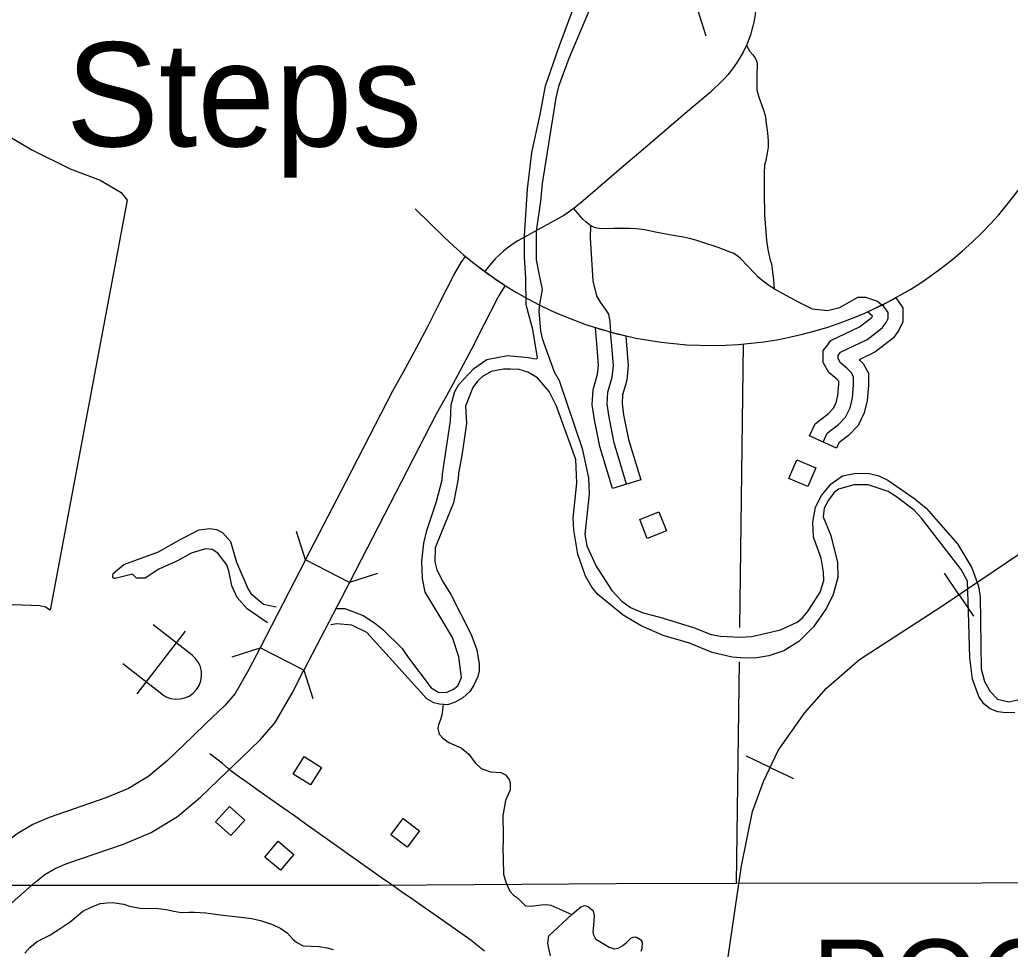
# Model space of a CAD drawing. Extents: x -19 to 366, y -4 to 359.
# Drawn here: x 142.697 to 143.649, y 197.976 to 198.869 of the extents above; entities that cross this region are included whole.
import ezdxf

# ---------------------------------------------------------------- set-up
doc = ezdxf.new("R2010")
doc.units = 0
for name, color, linetype in [('2', 7, 'Continuous'), ('21', 7, 'Continuous'), ('60', 7, 'Continuous'), ('Level 19', 7, 'Continuous'), ('R_Axis Annot', 7, 'Continuous'), ('R_Border Prem', 7, 'Continuous'), ('R_Contour Annot', 7, 'Continuous'), ('R_Horz Alg Annot', 7, 'Continuous'), ('R_ROW', 7, 'Continuous'), ('R_ROW Annot', 7, 'Continuous'), ('R_Temp Easement', 7, 'Continuous'), ('R_Vert Alg', 7, 'Continuous'), ('R_Water Annot', 7, 'Continuous'), ('Sheet Fence', 7, 'Continuous')]:
    doc.layers.add(name, color=color, linetype=linetype)

msp = doc.modelspace()

# ---------------------------------------------------------------- linework, layer by layer
at = {"layer": '2'}
msp.add_lwpolyline([(142.70203, 197.97177), (142.70673, 197.9773), (142.7139, 197.98304), (142.72522, 197.989), (142.73389, 197.99419), (142.74559, 198.00205), (142.75765, 198.01219), (142.76576, 198.01604), (142.77425, 198.0197), (142.78068, 198.02031), (142.78616, 198.02054), (142.79695, 198.01909), (142.80244, 198.01704), (142.81266, 198.01502), (142.82004, 198.01469), (142.8276, 198.01512), (142.83782, 198.01386), (142.84501, 198.0122), (142.8522, 198.01111), (142.85939, 198.01116), (142.86506, 198.01139), (142.87584, 198.01051), (142.8923, 198.00834), (142.90687, 198.00692), (142.91954, 198.0053), (142.92844, 198.00327), (142.9398, 197.99955), (142.94795, 197.99562), (142.9544, 197.99111), (142.95952, 197.98545), (142.96332, 197.98225), (142.96939, 197.97887), (142.97695, 197.97855), (142.98433, 197.97841), (142.99227, 197.97713), (142.99814, 197.97527)], dxfattribs=at)
at = {"layer": '21'}
for points in [[(143.46192, 198.43822), (143.45422, 198.42008), (143.43602, 198.4278), (143.44372, 198.44595)], [(143.311, 198.39582), (143.31825, 198.37749), (143.29986, 198.37022), (143.29261, 198.38855)], [(142.98693, 198.15013), (142.9764, 198.13346), (142.95968, 198.14402), (142.97021, 198.16069)], [(142.91315, 198.09959), (142.89993, 198.08497), (142.88526, 198.09822), (142.89848, 198.11285)], [(143.08113, 198.08949), (143.06927, 198.07374), (143.05347, 198.08563), (143.06533, 198.10138)], [(142.94529, 198.07938), (142.96037, 198.06667), (142.94763, 198.05155), (142.93255, 198.06426)]]:
    msp.add_lwpolyline(points, close=True, dxfattribs=at)
at = {"layer": '60'}
for p, q in [((142.86255, 198.2583), (142.82507, 198.28725)), ((142.80993, 198.22117), (142.85624, 198.28112)), ((142.8336, 198.22083), (142.79613, 198.24977))]:
    msp.add_line(p, q, dxfattribs=at)
msp.add_arc((142.84807, 198.23957), 0.02367, 232.31688, 52.31688, dxfattribs=at)
at = {"layer": 'Level 19'}
for points in [[(143.07701, 198.68687), (143.10468, 198.65993)], [(140.83205, 198.03809), (141.26817, 198.0367), (141.39108, 198.03674), (142.26862, 198.03703), (142.39046, 198.03707), (143.04238, 198.03729), (143.27017, 198.03888), (143.38526, 198.03905), (145.27639, 198.04185)]]:
    msp.add_lwpolyline(points, dxfattribs=at)
msp.add_arc((143.36097, 198.92314), 0.36738, 225.76353, 349.85724, dxfattribs=at)
at = {"layer": 'R_Axis Annot'}
for points in [[(143.39211, 198.55709), (143.38851, 198.28475)], [(143.38807, 198.25188), (143.38526, 198.03905)]]:
    msp.add_lwpolyline(points, dxfattribs=at)
at = {"layer": 'R_Border Prem'}
for points in [[(142.20175, 198.96157), (142.23718, 198.9499), (142.25951, 198.93938), (142.29895, 198.91257), (142.31347, 198.90479), (142.32834, 198.89872), (142.34906, 198.89539), (142.37079, 198.88714), (142.39021, 198.88133), (142.41131, 198.87743), (142.42534, 198.87743), (142.44187, 198.87461), (142.47175, 198.86685), (142.52482, 198.84117), (142.56668, 198.81743), (142.6413, 198.78293), (142.70936, 198.74341), (142.74545, 198.72547), (142.77423, 198.71447), (142.79449, 198.70278), (142.80029, 198.69527)], [(143.25095, 198.89391), (143.22454, 198.8313), (143.21469, 198.8046), (143.212, 198.79356)], [(143.185, 198.70589), (143.18905, 198.74124), (143.19706, 198.7776), (143.20217, 198.80519), (143.21528, 198.84295), (143.23044, 198.8832)], [(143.212, 198.79356), (143.19896, 198.7112), (143.1973, 198.69447), (143.19316, 198.66557), (143.19317, 198.63804), (143.19583, 198.62498), (143.19908, 198.60965), (143.19625, 198.59538), (143.19577, 198.58873), (143.19718, 198.56977), (143.1988, 198.56239), (143.21045, 198.53027), (143.21512, 198.52199), (143.23747, 198.45661), (143.24337, 198.4286), (143.24397, 198.41304), (143.23979, 198.37427), (143.24184, 198.36328), (143.25065, 198.34385), (143.26596, 198.32033), (143.27539, 198.3102), (143.28364, 198.30386), (143.29603, 198.29871), (143.31183, 198.29475), (143.3442, 198.28493), (143.36117, 198.27794), (143.3701, 198.27654), (143.38907, 198.27546), (143.40025, 198.27618), (143.42784, 198.28262), (143.44404, 198.29005), (143.44891, 198.29391), (143.45395, 198.29967), (143.45877, 198.30714), (143.466, 198.31881), (143.46944, 198.32987), (143.46933, 198.33784), (143.46705, 198.35147), (143.45975, 198.37169), (143.45897, 198.3861), (143.46161, 198.40037)], [(143.17896, 198.54479), (143.18579, 198.54411), (143.19055, 198.54311), (143.19359, 198.54277), (143.19452, 198.54392), (143.18996, 198.57119), (143.18355, 198.59483), (143.18338, 198.62064), (143.18195, 198.64055), (143.18203, 198.66143), (143.185, 198.70589)], [(143.10328, 198.43211), (143.11093, 198.48343), (143.11147, 198.49862), (143.11508, 198.51157), (143.11897, 198.51808), (143.13316, 198.53345), (143.14573, 198.54235), (143.16559, 198.54603), (143.17896, 198.54479)], [(143.16845, 198.533), (143.16179, 198.53307), (143.15007, 198.53064), (143.14161, 198.52578), (143.13693, 198.52155), (143.13228, 198.51522), (143.12533, 198.49748), (143.12614, 198.48078), (143.12189, 198.44988), (143.11842, 198.43291)], [(143.60747, 198.32924), (143.60162, 198.34055), (143.56338, 198.38996), (143.55626, 198.39745), (143.53939, 198.41033), (143.53136, 198.41534), (143.51212, 198.42173), (143.49828, 198.42174), (143.48355, 198.41756), (143.47961, 198.41447), (143.47403, 198.40718), (143.46997, 198.39953), (143.46895, 198.39117), (143.47622, 198.37304), (143.48266, 198.34713), (143.48305, 198.33271), (143.47855, 198.31632), (143.4721, 198.30333), (143.45965, 198.28532), (143.44544, 198.27128), (143.43097, 198.26235), (143.41663, 198.25742), (143.40528, 198.25575), (143.39372, 198.25541), (143.38157, 198.25638), (143.36217, 198.26087), (143.34062, 198.26988), (143.3153, 198.27695), (143.29413, 198.28635), (143.27672, 198.29675), (143.25255, 198.31654), (143.24677, 198.32349), (143.24055, 198.33404), (143.23304, 198.35519), (143.2293, 198.3783), (143.22857, 198.38968), (143.23225, 198.42389), (143.23136, 198.44628), (143.21281, 198.49747), (143.20579, 198.51161), (143.19441, 198.52475), (143.18518, 198.53003), (143.17692, 198.5325), (143.16845, 198.533)], [(143.00182, 198.30312), (143.00932, 198.30287), (143.02704, 198.29646), (143.03795, 198.28939), (143.046, 198.28286), (143.06447, 198.2645), (143.06969, 198.25679), (143.09231, 198.22672), (143.09976, 198.22246), (143.10753, 198.22256), (143.11375, 198.22549), (143.11787, 198.22858), (143.12155, 198.23679), (143.1188, 198.25649), (143.11266, 198.2752), (143.10081, 198.29498), (143.08663, 198.3187), (143.08398, 198.33195), (143.08317, 198.34865), (143.0852, 198.36595), (143.08825, 198.37794), (143.09733, 198.40578), (143.10291, 198.42673), (143.10328, 198.43211)], [(143.11842, 198.43291), (143.11826, 198.42769), (143.11385, 198.40448), (143.10211, 198.37642), (143.09626, 198.36135), (143.09589, 198.34787)], [(143.46161, 198.40037), (143.46714, 198.41164), (143.47665, 198.42278), (143.48734, 198.43051), (143.50039, 198.43315), (143.51348, 198.43276), (143.52223, 198.43041), (143.53101, 198.42616), (143.55705, 198.40828), (143.56798, 198.39951), (143.59786, 198.36517), (143.61165, 198.3422), (143.61797, 198.32444), (143.61982, 198.31422), (143.62081, 198.24495), (143.62401, 198.23303), (143.62927, 198.22323), (143.63639, 198.21593), (143.64723, 198.21341), (143.65876, 198.21585)], [(142.93518, 198.28918), (142.91566, 198.30276), (142.90584, 198.31364), (142.90075, 198.32477), (142.89789, 198.33935), (142.89591, 198.34502), (142.88722, 198.35629), (142.88186, 198.35982), (142.87541, 198.36031), (142.86181, 198.35614), (142.84846, 198.34875), (142.83075, 198.34092), (142.81741, 198.3322), (142.80907, 198.33228), (142.80541, 198.33603), (142.78879, 198.33182), (142.78727, 198.33199), (142.78649, 198.33331), (142.78664, 198.33654), (142.79694, 198.34522), (142.83032, 198.35762), (142.85195, 198.36968), (142.86927, 198.37845), (142.87968, 198.37973), (142.88614, 198.37886), (142.89187, 198.3759), (142.89957, 198.36727), (142.90516, 198.34761), (142.91614, 198.32213), (142.91905, 198.31742), (142.93115, 198.30714)], [(143.09589, 198.34787), (143.09789, 198.34011), (143.10394, 198.32823), (143.11131, 198.31637), (143.13063, 198.2781), (143.13615, 198.26318), (143.13843, 198.24954), (143.13833, 198.24309), (143.13708, 198.23757), (143.13341, 198.22936), (143.12951, 198.22323), (143.12278, 198.21707), (143.11544, 198.21298), (143.10808, 198.21061), (143.1003, 198.21107), (143.09478, 198.21252), (143.08809, 198.21623), (143.06132, 198.24605), (143.0305, 198.28), (143.01618, 198.28702), (143.00156, 198.28815), (142.99597, 198.28741)], [(143.65288, 198.20305), (143.64435, 198.20275), (143.63656, 198.20378), (143.62932, 198.20672), (143.62337, 198.21139), (143.61853, 198.21854), (143.61242, 198.23516), (143.60985, 198.25562), (143.60846, 198.29983), (143.60747, 198.32924)], [(142.72628, 198.30157), (142.72188, 198.30436), (142.71636, 198.30562), (142.69151, 198.30661), (142.67034, 198.30216), (142.6611, 198.29862), (142.6438, 198.28852), (142.62467, 198.27403), (142.61739, 198.26634), (142.59918, 198.24009), (142.59376, 198.23471), (142.59, 198.23295), (142.58524, 198.23402), (142.57894, 198.23736), (142.57376, 198.24165)], [(142.93115, 198.30714), (142.94327, 198.30458)]]:
    msp.add_lwpolyline(points, dxfattribs=at)
at = {"layer": 'R_Contour Annot'}
for p, q in [((143.01371, 198.32807), (142.97164, 198.34979)), ((142.97012, 198.24366), (142.92805, 198.26538)), ((142.86331, 198.1804), (142.8633, 198.1804))]:
    msp.add_line(p, q, dxfattribs=at)
for points in [[(143.40417, 198.88423), (143.40409, 198.88139), (143.40383, 198.87758), (143.40345, 198.87378), (143.40292, 198.87), (143.40225, 198.86624), (143.40144, 198.86251), (143.40049, 198.85881), (143.39939, 198.85516), (143.39817, 198.85154), (143.39681, 198.84797), (143.39508, 198.84394)], [(143.39508, 198.84394), (143.39375, 198.84103), (143.39205, 198.83764), (143.39023, 198.83432), (143.38832, 198.83105), (143.38628, 198.82785), (143.38417, 198.82472), (143.38194, 198.82165), (143.37959, 198.81867), (143.37717, 198.81576), (143.37465, 198.81293), (143.37203, 198.81019), (143.36934, 198.80753), (143.36334, 198.8016), (143.36022, 198.79879), (143.34283, 198.78409), (143.32507, 198.76896), (143.30965, 198.75576), (143.29388, 198.74222), (143.27967, 198.73011), (143.23825, 198.69453), (143.23331, 198.69039), (143.22935, 198.68738)], [(143.22935, 198.68738), (143.22288, 198.68282), (143.2196, 198.68074), (143.17569, 198.65616), (143.17116, 198.65329), (143.16652, 198.65004), (143.16206, 198.64654), (143.15779, 198.64281), (143.15371, 198.63886), (143.15211, 198.63707), (143.1482, 198.63243), (143.14455, 198.62761), (143.14395, 198.62673)], [(142.97164, 198.34979), (143.01053, 198.42512), (143.0555, 198.51224), (143.06561, 198.53029), (143.0759, 198.54936), (143.08903, 198.57406), (143.1007, 198.59702), (143.11417, 198.62321), (143.11749, 198.6293), (143.12126, 198.63546), (143.12526, 198.64135)], [(143.16347, 198.61333), (143.16104, 198.60977), (143.15849, 198.6056), (143.15602, 198.60106), (143.14286, 198.57547), (143.13104, 198.55222), (143.11763, 198.52701), (143.1071, 198.50748), (143.0972, 198.48981), (143.0526, 198.4034), (143.01371, 198.32807)], [(142.97164, 198.34979), (142.92805, 198.26538)], [(143.01371, 198.32807), (142.97012, 198.24366)], [(142.92805, 198.26538), (142.91718, 198.24432), (142.9039, 198.22135), (142.89392, 198.20998), (142.87607, 198.19272), (142.86331, 198.1804)], [(142.89619, 198.14633), (142.90897, 198.15867), (142.92822, 198.17729), (142.94256, 198.19362), (142.95873, 198.22159), (142.97012, 198.24366)], [(142.8633, 198.1804), (142.8391, 198.15703), (142.82098, 198.14198), (142.80157, 198.13019), (142.77981, 198.12101), (142.72522, 198.10222), (142.70968, 198.09557), (142.69453, 198.0866), (142.68137, 198.07628), (142.52507, 197.93861), (142.4898, 197.90757), (142.47396, 197.8914), (142.46067, 197.87294), (142.43613, 197.83227), (142.43194, 197.82633)], [(142.47062, 197.79903), (142.47579, 197.80635), (142.50021, 197.84683), (142.51029, 197.86082), (142.5224, 197.87318), (142.55636, 197.90308), (142.71165, 198.03986), (142.72131, 198.04743), (142.73114, 198.05325), (142.74227, 198.05801), (142.79673, 198.07676), (142.82319, 198.08792), (142.84854, 198.10333), (142.87071, 198.12174), (142.89619, 198.14634)]]:
    msp.add_lwpolyline(points, dxfattribs=at)
msp.add_arc((143.36999, 198.93506), 0.3823, 230.19832, 237.30333, dxfattribs=at)
at = {"layer": 'R_ROW'}
for p, q in [((143.47228, 198.5552), (143.47228, 198.5552)), ((143.25094, 198.52364), (143.25094, 198.52364)), ((143.48169, 198.45707), (143.45582, 198.46882)), ((143.29358, 198.42654), (143.2664, 198.41831))]:
    msp.add_line(p, q, dxfattribs=at)
for points in [[(143.39508, 198.84394), (143.39857, 198.83816), (143.40122, 198.83503), (143.40322, 198.83253), (143.40457, 198.83), (143.40529, 198.8281), (143.40559, 198.82609), (143.40546, 198.82406), (143.4052, 198.81759), (143.40506, 198.80117), (143.40706, 198.79429), (143.41113, 198.78262), (143.41338, 198.77576), (143.41377, 198.77141), (143.41554, 198.75982), (143.41614, 198.7524), (143.41606, 198.74638), (143.41508, 198.74032), (143.41355, 198.7322), (143.41259, 198.72931), (143.4122, 198.72097), (143.41225, 198.70277), (143.41264, 198.68119), (143.41454, 198.6565), (143.41581, 198.64808), (143.41804, 198.63776), (143.41917, 198.63405), (143.42029, 198.62652), (143.42131, 198.61861), (143.42168, 198.61016)], [(143.42168, 198.61016), (143.41678, 198.61347), (143.41133, 198.61746), (143.40953, 198.61887), (143.40627, 198.62171), (143.4032, 198.62475), (143.38952, 198.6393), (143.38751, 198.641), (143.38497, 198.64276), (143.38229, 198.64426), (143.37946, 198.6455), (143.36796, 198.64977), (143.35236, 198.65504), (143.3465, 198.65695), (143.34063, 198.65856), (143.33467, 198.65988), (143.3248, 198.66137), (143.32113, 198.66191), (143.31439, 198.66315), (143.30771, 198.66467), (143.29737, 198.66685), (143.29511, 198.66717), (143.289, 198.66781), (143.28288, 198.66814), (143.27675, 198.66818), (143.27267, 198.6682), (143.26782, 198.6681), (143.25632, 198.66782), (143.2538, 198.66798), (143.25135, 198.66845), (143.24896, 198.6692), (143.24668, 198.67024), (143.24453, 198.67154), (143.2408, 198.67445), (143.23812, 198.67693), (143.23564, 198.67961), (143.22935, 198.68738)], [(143.24536, 198.67104), (143.24516, 198.65914), (143.24757, 198.61768), (143.25117, 198.60326), (143.25477, 198.59725), (143.25957, 198.59065), (143.26258, 198.58584), (143.26378, 198.57863), (143.26469, 198.56861)], [(143.42168, 198.61016), (143.44472, 198.59767), (143.45845, 198.5908), (143.47295, 198.58928), (143.48477, 198.59233), (143.50232, 198.60225), (143.50957, 198.60225), (143.52101, 198.59844), (143.52538, 198.59461)], [(143.53854, 198.60153), (143.54551, 198.59202), (143.54551, 198.57829), (143.54166, 198.57057), (143.53641, 198.56299), (143.52777, 198.55627), (143.51854, 198.54923), (143.50358, 198.54208)], [(143.46875, 198.46295), (143.47257, 198.47134), (143.48363, 198.47974), (143.4905, 198.48699), (143.49469, 198.49577), (143.49698, 198.50531), (143.49812, 198.51791), (143.49812, 198.52554), (143.49584, 198.52974), (143.49164, 198.53394), (143.48554, 198.5389), (143.48325, 198.5431), (143.48325, 198.54615), (143.48554, 198.5492), (143.51109, 198.56141), (143.5191, 198.56752), (143.52597, 198.57286), (143.5294, 198.57783), (143.53131, 198.58164), (143.53131, 198.58737), (143.52711, 198.59309), (143.52538, 198.59461)], [(143.47228, 198.5552), (143.47626, 198.56051), (143.50365, 198.5736), (143.51044, 198.57877), (143.51553, 198.58274), (143.51623, 198.58375), (143.5114, 198.58797)], [(143.25094, 198.52364), (143.25219, 198.52791), (143.25312, 198.53675), (143.25143, 198.55759), (143.25003, 198.57291)], [(143.27999, 198.42243), (143.26798, 198.46208), (143.26318, 198.48671), (143.26138, 198.49933), (143.26198, 198.51074), (143.26618, 198.52516), (143.26738, 198.53658), (143.26558, 198.5588), (143.26469, 198.56861)], [(143.27928, 198.56496), (143.27973, 198.56002), (143.28165, 198.5364), (143.28017, 198.52241), (143.27822, 198.51569)], [(143.45582, 198.46882), (143.46112, 198.48049), (143.47411, 198.49035), (143.47864, 198.49514), (143.48123, 198.50054), (143.48293, 198.50762), (143.48392, 198.51855), (143.48392, 198.52157), (143.48211, 198.52338), (143.4744, 198.52964), (143.46904, 198.53948), (143.46904, 198.55088), (143.47228, 198.5552)], [(143.50358, 198.54208), (143.50733, 198.53833), (143.51233, 198.52916), (143.51233, 198.51726), (143.51103, 198.503), (143.50815, 198.491), (143.50235, 198.47885), (143.49314, 198.46913), (143.48402, 198.4622), (143.48169, 198.45707)], [(143.2664, 198.41831), (143.25418, 198.45865), (143.24917, 198.48435), (143.24712, 198.49869), (143.24788, 198.51313), (143.25094, 198.52364)], [(143.27822, 198.51569), (143.27607, 198.50835), (143.27563, 198.49996), (143.27719, 198.48907), (143.28178, 198.4655), (143.29358, 198.42654)], [(143.14343, 197.97369), (143.13709, 197.97901), (143.13059, 197.98409), (143.12386, 197.98894), (143.10685, 198.00097), (143.07044, 198.02632), (143.06616, 198.02929), (143.05796, 198.03491), (143.05346, 198.03803), (143.04456, 198.0443), (143.03341, 198.05217), (143.02147, 198.06066), (142.99274, 198.08121), (142.97203, 198.0959), (142.96085, 198.10382), (142.94991, 198.11155), (142.93806, 198.11984), (142.92698, 198.12759), (142.91544, 198.13574), (142.90505, 198.1432), (142.89795, 198.14876), (142.8918, 198.15402), (142.87975, 198.16337)]]:
    msp.add_lwpolyline(points, dxfattribs=at)
for centre, radius, start, end in [((143.36097, 198.92315), 0.36738, 294.17111, 298.90429), ((143.36097, 198.92313), 0.36737, 252.42411, 257.15276)]:
    msp.add_arc(centre, radius, start, end, dxfattribs=at)
at = {"layer": 'R_ROW Annot'}
msp.add_lwpolyline([(143.33736, 198.9305), (143.33703, 198.91934), (143.33823, 198.91033), (143.35624, 198.85325)], dxfattribs=at)
at = {"layer": 'R_Temp Easement'}
for points in [[(142.80029, 198.69527), (142.72628, 198.30157)], [(143.10377, 198.21087), (143.10243, 198.20043), (143.1009, 198.19531), (143.09938, 198.19133), (143.09862, 198.18772), (143.09994, 198.18241), (143.10335, 198.17861), (143.10921, 198.17443), (143.11451, 198.17215), (143.12114, 198.1693), (143.12852, 198.16322), (143.13457, 198.15487), (143.14044, 198.14917), (143.14915, 198.14613), (143.15937, 198.14536), (143.16373, 198.14327), (143.16713, 198.1389), (143.16827, 198.13549), (143.16826, 198.12885), (143.16617, 198.12448), (143.1637, 198.11842), (143.16122, 198.10381), (143.16138, 198.08522), (143.16138, 198.08085), (143.16118, 198.07212), (143.16136, 198.06264), (143.16191, 198.04784), (143.16304, 198.04328), (143.16455, 198.03854), (143.16795, 198.03152), (143.17135, 198.02753), (143.17533, 198.02506), (143.18308, 198.01746), (143.1882, 198.01708), (143.19805, 198.0184), (143.20297, 198.01858), (143.20733, 198.01801), (143.2274, 198.00908)], [(143.2274, 198.00908), (143.23593, 198.01628), (143.23953, 198.0176), (143.24313, 198.01684), (143.24805, 198.01266), (143.24899, 198.00773), (143.24803, 197.99483), (143.24765, 197.99274), (143.24783, 197.99028), (143.25029, 197.98572), (143.26316, 197.97755), (143.26808, 197.97622), (143.27187, 197.97678), (143.27642, 197.97925), (143.28002, 197.98228), (143.28401, 197.98626), (143.28647, 197.9872), (143.2878, 197.98758), (143.2895, 197.9872), (143.29348, 197.98511), (143.29499, 197.98245), (143.29479, 197.97638), (143.29365, 197.97335)], [(143.20708, 197.96925), (143.20538, 197.97627), (143.20444, 197.98159), (143.2054, 197.98842), (143.2274, 198.00908)]]:
    msp.add_lwpolyline(points, dxfattribs=at)
at = {"layer": 'R_Vert Alg'}
for points in [[(142.97164, 198.34979), (142.963, 198.37685)], [(143.04077, 198.3367), (143.01371, 198.32807)], [(142.90099, 198.25674), (142.92805, 198.26538)], [(142.97012, 198.24366), (142.97876, 198.21659)]]:
    msp.add_lwpolyline(points, dxfattribs=at)
at = {"layer": 'R_Water Annot'}
for p, q in [((143.59933, 198.31636), (143.58536, 198.33709)), ((143.59933, 198.31636), (143.6133, 198.29563)), ((143.41788, 198.1503), (143.3953, 198.16105)), ((143.41788, 198.1503), (143.44045, 198.13956))]:
    msp.add_line(p, q, dxfattribs=at)
for points in [[(143.45095, 198.20245), (143.47209, 198.22643), (143.5038, 198.25392), (143.58202, 198.30469), (143.68349, 198.37308), (143.72084, 198.40128), (143.7455, 198.42455), (143.76734, 198.45063), (143.78778, 198.48377), (143.80399, 198.52184), (143.81597, 198.57049), (143.81949, 198.60434), (143.81597, 198.64311), (143.80892, 198.67978), (143.79342, 198.71997), (143.6849, 198.93219), (143.49394, 199.29811), (143.30931, 199.65769), (143.18177, 199.90658), (143.1564, 199.93901), (143.12821, 199.9651), (143.10496, 199.98343)], [(143.37062, 197.92043), (143.39035, 198.0558), (143.40092, 198.10798), (143.41149, 198.13688), (143.42558, 198.1665), (143.45095, 198.20245), (143.47209, 198.22643), (143.5038, 198.25392), (143.58202, 198.30469), (143.68349, 198.37308)], [(143.37062, 197.92043), (143.39035, 198.0558), (143.40092, 198.10798), (143.41149, 198.13688), (143.42558, 198.1665), (143.45095, 198.20245)]]:
    msp.add_lwpolyline(points, dxfattribs=at)
at = {"layer": 'Sheet Fence'}
for points in [[(146.77834, 1.69699), (146.57878, 10.31313), (146.37852, 18.92942), (146.17757, 27.54584), (145.97591, 36.16241), (145.77356, 44.77911), (145.57052, 53.39596), (145.36679, 62.01295), (145.16236, 70.63008), (144.95724, 79.24735), (144.75142, 87.86477), (144.54492, 96.48232), (144.33773, 105.10002), (144.12986, 113.71787), (143.92129, 122.33585), (143.71204, 130.95398), (143.5021, 139.57225), (143.29148, 148.19067), (143.08018, 156.80923), (142.8682, 165.42794), (142.65553, 174.04679), (142.44218, 182.66579), (142.22816, 191.28493), (142.01345, 199.90421), (141.79807, 208.52365), (141.58202, 217.14322), (141.36528, 225.76295), (141.14788, 234.38282), (140.9298, 243.00284), (140.71105, 251.623), (140.49162, 260.24332), (140.27153, 268.86377), (140.05077, 277.48438), (139.82934, 286.10514), (139.60724, 294.72604), (139.38447, 303.34709), (139.16105, 311.96829), (138.93695, 320.58964), (138.7122, 329.21114), (138.48678, 337.83278), (138.2607, 346.45458)], [(0, 198.13258), (7.10141, 198.13701), (14.2028, 198.15029), (21.30418, 198.17244), (28.40552, 198.20345), (35.50682, 198.24331), (42.60806, 198.29203), (49.70923, 198.34961), (56.81033, 198.41605), (63.91134, 198.49135), (71.01225, 198.5755), (78.11305, 198.66852), (85.21373, 198.77039), (92.31428, 198.88112), (99.41468, 199.0007), (106.51492, 199.12915), (113.61501, 199.26645), (120.71491, 199.4126), (127.81463, 199.56762), (134.91415, 199.73149), (142.01345, 199.90421), (149.11254, 200.0858), (156.2114, 200.27623), (163.31001, 200.47553), (170.40837, 200.68367), (177.50646, 200.90068), (184.60427, 201.12653), (191.7018, 201.36125), (198.79903, 201.60481), (205.89596, 201.85723), (212.99256, 202.1185), (220.08883, 202.38862), (227.18475, 202.6676), (234.28033, 202.95542), (241.37554, 203.2521), (248.47037, 203.55763), (255.56482, 203.87201), (262.65887, 204.19524), (269.75251, 204.52732), (276.84573, 204.86824), (283.93852, 205.21802), (291.03086, 205.57664), (298.12276, 205.94411), (305.21419, 206.32042), (312.30515, 206.70559), (319.39562, 207.09959), (326.48559, 207.50244), (333.57505, 207.91414), (340.664, 208.33468)], [(0, 189.51617), (7.11214, 189.52059), (14.22427, 189.53386), (21.33637, 189.55597), (28.44845, 189.58693), (35.56048, 189.62672), (42.67245, 189.67537), (49.78436, 189.73285), (56.89619, 189.79918), (64.00793, 189.87436), (71.11958, 189.95838), (78.23111, 190.05124), (85.34253, 190.15294), (92.45381, 190.26349), (99.56495, 190.38288), (106.67593, 190.51112), (113.78675, 190.6482), (120.89739, 190.79412), (128.00785, 190.94888), (135.11811, 191.11248), (142.22816, 191.28493), (149.33799, 191.46621), (156.44759, 191.65634), (163.55694, 191.85531), (170.66605, 192.06312), (177.77489, 192.27977), (184.88345, 192.50526), (191.99173, 192.73959), (199.09971, 192.98276), (206.20739, 193.23477), (213.31474, 193.49561), (220.42177, 193.7653), (227.52845, 194.04382), (234.63479, 194.33118), (241.74076, 194.62738), (248.84635, 194.93241), (255.95157, 195.24628), (263.05638, 195.56898), (270.16079, 195.90052), (277.26478, 196.24089), (284.36834, 196.5901), (291.47147, 196.94814), (298.57414, 197.31501), (305.67635, 197.69072), (312.77809, 198.07525), (319.87934, 198.46862), (326.9801, 198.87082), (334.08035, 199.28185), (341.18009, 199.7017)]]:
    msp.add_spline(points, degree=3, dxfattribs=at)

# ---------------------------------------------------------------- texts
at = {"layer": 'Level 19'}
msp.add_text('ROCK', height=0.08, rotation=0.10438, dxfattribs=at).set_placement((143.45844, 197.90478))
at = {"layer": 'R_Horz Alg Annot'}
msp.add_text('Steps', height=0.1, dxfattribs=at).set_placement((142.74148, 198.74695))

doc.saveas('drawing.dxf')
